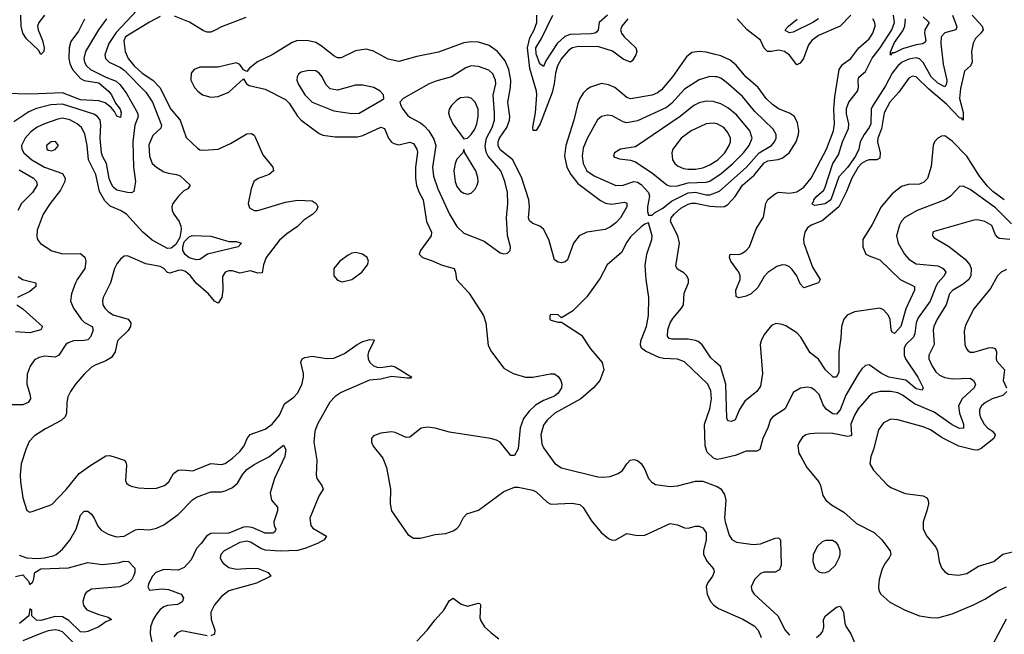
# Model space of a CAD drawing. Header units: inches. Extents: x 1682530 to 1839546, y 640742 to 791647.
# Tile 315 of 656: x 1736153 to 1741598, y 715228 to 718625. Entities that reach past the tile are written whole.
import ezdxf

# ---------------------------------------------------------------- set-up
doc = ezdxf.new("R2010")
doc.units = ezdxf.units.IN
doc.header["$MEASUREMENT"] = 0
doc.layers.add('B7731', color=7, linetype='Continuous')
doc.layers.add('B7741', color=7, linetype='Continuous')

msp = doc.modelspace()

# ---------------------------------------------------------------- linework, layer by layer
at = {"layer": 'B7731', "color": 5}
for points, elevation in [([(1736802.1, 718677.9), (1736686, 718554), (1736645.6, 718494.4), (1736623.3, 718430), (1736627.1, 718410), (1736648.4, 718390), (1736710, 718361.8), (1736730, 718346.8), (1736850, 718223.7), (1736888.2, 718170), (1736937.4, 718042.6), (1736934.3, 718025.7), (1736890, 717984.4), (1736866.7, 717933.3), (1736870, 717870.8), (1736884.9, 717830), (1736909.4, 717809.4), (1736950, 717784.9), (1736976.2, 717776.2), (1737020.5, 717770), (1737041.4, 717761.4), (1737095.3, 717710), (1737082, 717690), (1737061, 717679), (1737031.3, 717650), (1737000.8, 717610), (1736994.9, 717590), (1736996.9, 717570), (1737006.2, 717550), (1737035.5, 717510), (1737044.6, 717484.6), (1737045.7, 717465.7), (1737038.1, 717421.9), (1737017.2, 717382.8), (1736990, 717362.9), (1736970, 717360.4), (1736885.6, 717405.6), (1736832.9, 717452.9), (1736743.5, 717550), (1736711.3, 717571.3), (1736653.8, 717593.8), (1736624.6, 717624.6), (1736594.9, 717674.9), (1736573.6, 717770), (1736533.8, 717850), (1736526.5, 717930), (1736513.4, 717993.4), (1736494, 718030), (1736470.7, 718050), (1736430, 718071.1), (1736390, 718080.3), (1736364.2, 718075.8), (1736290, 718050.4), (1736249.4, 718030.6), (1736214.3, 718005.7), (1736183, 717970), (1736163.2, 717930), (1736164.2, 717910), (1736176.6, 717890), (1736219.8, 717850), (1736290.1, 717810.1), (1736390, 717774.4), (1736405.3, 717750), (1736402.8, 717730), (1736378, 717682), (1736320.8, 717610), (1736283.2, 717550), (1736250, 717461.2), (1736247.3, 717427.3), (1736252, 717410), (1736268.3, 717388.3), (1736330, 717347.4), (1736391.4, 717331.4), (1736490, 717333.6), (1736513.3, 717313.3), (1736519.7, 717290), (1736514.2, 717250), (1736470.2, 717190), (1736461.3, 717170), (1736439.6, 717110), (1736434.6, 717070), (1736451.3, 717030), (1736492.8, 716970), (1736512, 716952), (1736554.4, 716930), (1736560.2, 716910), (1736545.7, 716874.3), (1736530, 716856.2), (1736510, 716851.3), (1736450, 716849.9), (1736420.5, 716839.5), (1736407.7, 716830), (1736370, 716771.6), (1736350, 716760.2), (1736290, 716765.3), (1736261.2, 716758.8), (1736235.2, 716744.8), (1736210.2, 716709.8), (1736194.1, 716665.9), (1736192.8, 716610), (1736211.1, 716550), (1736212.9, 716530), (1736200.8, 716510), (1736170, 716496.7), (1736090, 716496.8)], 560), ([(1736930, 718642.2), (1736870, 718612.2), (1736739, 718530), (1736728.1, 718508.1), (1736736.1, 718450), (1736753.7, 718410), (1736786.1, 718370), (1736830.8, 718330), (1736890, 718290), (1736927.9, 718250), (1736989.2, 718130), (1737040.7, 718070), (1737074.5, 717974.5), (1737135.5, 717915.5), (1737150, 717906.3), (1737170, 717904.4), (1737250, 717910.2), (1737319.5, 717940.5), (1737410, 717994.2), (1737435.5, 717995.5), (1737450, 717986.4), (1737456, 717976), (1737498, 717878), (1737553.7, 717810), (1737555.8, 717790), (1737533.4, 717770), (1737472, 717748), (1737448.7, 717730), (1737433.1, 717690), (1737416.4, 717610), (1737424.8, 717584.8), (1737450, 717570.4), (1737470, 717570.3), (1737623.7, 717616.3), (1737690, 717628), (1737770, 717623.8), (1737793.2, 717610), (1737802, 717590), (1737794.2, 717570), (1737774.8, 717550), (1737723.8, 717516.2), (1737690, 717482.9), (1737630, 717442.1), (1737590, 717405.6), (1737516.9, 717310), (1737502, 717270), (1737494.2, 717225.8), (1737470, 717224.9), (1737430, 717237.9), (1737370, 717225), (1737330, 717237.5), (1737310, 717237.8), (1737289.1, 717230), (1737274.9, 717205.1), (1737276.8, 717130), (1737270.8, 717090), (1737250, 717058.3), (1737230, 717069.8), (1737196.3, 717110), (1737128.6, 717168.6), (1737097.1, 717210), (1737070, 717233.7), (1737050, 717240.4), (1737030, 717239.1), (1736983.7, 717223.7), (1736970, 717228.4), (1736949.9, 717249.9), (1736930, 717261), (1736850, 717275.3), (1736750, 717319.5), (1736730, 717318), (1736710, 717300.9), (1736690, 717275.1), (1736678, 717250), (1736655.6, 717170), (1736615.2, 717090), (1736610.2, 717070), (1736613.2, 717050), (1736623.9, 717030), (1736643.6, 717010), (1736670, 716993.2), (1736752.4, 716970), (1736767.7, 716950), (1736766.4, 716930), (1736752.5, 716907.5), (1736694.5, 716850), (1736680.9, 716790), (1736661.2, 716758.8), (1736630, 716739.3), (1736570, 716716.4), (1736550, 716704.4), (1736510, 716666.6), (1736461.1, 716610), (1736434, 716570), (1736419.9, 716540.1), (1736413.1, 716510), (1736412.4, 716450), (1736404.6, 716430), (1736382.4, 716410), (1736295.8, 716364.2), (1736234.7, 716325.3), (1736205.5, 716294.5), (1736186.4, 716250), (1736162, 716170), (1736156.5, 716110), (1736157, 716070), (1736170, 715982), (1736193, 715913), (1736210, 715903.8), (1736228, 715908), (1736330, 715946), (1736410, 716027.6), (1736482.8, 716117.2), (1736540.5, 716159.5), (1736630, 716213.6), (1736650, 716216.9), (1736670, 716211.4), (1736730.2, 716190.2), (1736739.2, 716179.2), (1736743.4, 716163.4), (1736738.8, 716078.8), (1736743.9, 716063.9), (1736754, 716054), (1736770, 716046.4), (1736810, 716038.4), (1736870, 716034), (1736910, 716036.5), (1736954.5, 716050), (1736977.7, 716070), (1737003.8, 716116.2), (1737030, 716134.7), (1737050, 716137.5), (1737110, 716131.3), (1737210, 716173), (1737270, 716167.1), (1737290, 716172.4), (1737330, 716200.7), (1737370, 716238.2), (1737393.7, 716270), (1737411.5, 716310), (1737427.5, 716332.5), (1737510, 716361.5), (1737550, 716388.7), (1737590, 716438.4), (1737618.3, 716501.7), (1737670, 716538.1), (1737690, 716560.6), (1737713.7, 716606.3), (1737722.1, 716650), (1737722.5, 716670), (1737708.1, 716731.9), (1737715.1, 716750), (1737730, 716758), (1737770, 716764.6), (1737850, 716752.1), (1737890, 716753.4), (1737950, 716780.2), (1738019.8, 716830), (1738050, 716846.3), (1738090, 716856.9), (1738110, 716855.5), (1738113.1, 716850), (1738082.6, 716790), (1738078.8, 716770), (1738080.2, 716750), (1738089.5, 716729.5), (1738110, 716712.3), (1738130, 716703.8), (1738150, 716702.2), (1738210, 716711.5), (1738230, 716707.1), (1738322, 716650), (1738315.6, 716644.4), (1738296.7, 716643.3), (1738210, 716653.2), (1738150, 716639.1), (1738087.4, 716632.6), (1737930, 716564.5), (1737897.9, 716542.1), (1737868.1, 716511.9), (1737799.5, 716390), (1737784.4, 716350), (1737778.9, 716290), (1737796.1, 716190), (1737792.1, 716110), (1737796.9, 716090), (1737824.7, 716050), (1737831.6, 716030), (1737807.9, 715992.1), (1737757.6, 715870), (1737762.6, 715830), (1737774.8, 715814.8), (1737850.3, 715770), (1737836.5, 715750), (1737800.2, 715730), (1737730, 715701.4), (1737690, 715690.4), (1737592.7, 715687.3), (1737513.2, 715693.2), (1737490, 715700.5), (1737430, 715737.3), (1737410, 715743.2), (1737370, 715736.2), (1737284.2, 715690), (1737265.7, 715670), (1737262.6, 715650), (1737270.3, 715630), (1737279.6, 715619.6), (1737310, 715597.5), (1737350, 715587.4), (1737430, 715593.7), (1737471.1, 715591.1), (1737526.8, 715570), (1737541, 715550), (1737462, 715510), (1737310, 715467.7), (1737270, 715437.3), (1737230.2, 715390), (1737210.2, 715350), (1737211.1, 715310), (1737231.8, 715250), (1737230, 715229.4), (1737210, 715218.7)], 580), ([(1736290.2, 718650), (1736258.4, 718610), (1736251.6, 718590), (1736255, 718570), (1736279.1, 718510), (1736287.7, 718470), (1736286, 718450), (1736270, 718432), (1736256.3, 718456.3), (1736190, 718519.5), (1736170, 718549.8), (1736160.3, 718590), (1736159.1, 718650)], 480), ([(1737402.8, 718637.2), (1737270, 718585.1), (1737230, 718564.5), (1737210, 718556.9), (1737190, 718556), (1737170, 718562.7), (1737091.4, 718611.4), (1737010, 718645)], 580), ([(1739516.4, 718630), (1739482.6, 718590), (1739475.9, 718570), (1739481, 718550), (1739495.4, 718530), (1739559.8, 718470), (1739566.2, 718450), (1739559.7, 718430), (1739541.2, 718398.8), (1739530, 718389.9), (1739490, 718407.7), (1739431.1, 718451.1), (1739356, 718476), (1739242.6, 718477.4), (1739210.4, 718469.6), (1739190, 718456), (1739150, 718411.1), (1739127, 718370), (1739115.7, 718330), (1739109.3, 718270), (1739098.1, 718221.9), (1739031.9, 718050), (1739010, 718012.6), (1738992.7, 718012.7), (1738991, 718031), (1739005.3, 718110), (1739013.1, 718210), (1739011, 718230), (1738974.5, 718354.5), (1738961.2, 718470), (1738974.4, 718525.6), (1738997.9, 718570), (1739012.3, 718610), (1739013.6, 718650)], 580), ([(1739403.5, 718650), (1739357.4, 718610), (1739351.2, 718568.8), (1739343, 718557), (1739333.4, 718550), (1739313.9, 718546.1), (1739197.2, 718542.8), (1739167.3, 718532.7), (1739126.2, 718493.8), (1739062.2, 718397.8), (1739050, 718365.6), (1739030, 718381.7), (1739010, 718436.2), (1739007.5, 718470), (1739039.2, 718520.8), (1739101.5, 718650)], 560), ([(1736512.2, 718627.8), (1736477.7, 718562.3), (1736436, 718504), (1736426.2, 718470), (1736425.4, 718410), (1736430, 718382.4), (1736445.3, 718350), (1736490, 718299.9), (1736510, 718288.8), (1736590, 718275.5), (1736643.7, 718230), (1736660.5, 718210), (1736683.6, 718163.6), (1736709.2, 718130), (1736714.2, 718110), (1736710, 718083.7), (1736690, 718091.3), (1736677.6, 718117.6), (1736659.3, 718139.3), (1736625, 718165), (1736590, 718175.9), (1736490, 718182.9), (1736390, 718221.4), (1736212.9, 718212.9), (1736070, 718217.8)], 520), ([(1736633.5, 718630), (1736588.5, 718570), (1736517.3, 718450), (1736507, 718410), (1736511.1, 718390), (1736522.7, 718370), (1736544.6, 718350), (1736630, 718307.8), (1736685.8, 718285.8), (1736707.5, 718267.5), (1736741.5, 718221.5), (1736805.4, 718110), (1736807.9, 718090), (1736790, 718042), (1736778.4, 717950), (1736781.7, 717810), (1736793.5, 717730), (1736784.5, 717675.5), (1736771.5, 717668.5), (1736750.1, 717669.9), (1736690, 717682.8), (1736670, 717700.2), (1736658.9, 717718.9), (1736647.9, 717747.9), (1736633.9, 717830), (1736610.8, 717870), (1736605.6, 717890), (1736598.2, 717970), (1736602.3, 718042.3), (1736597.9, 718070), (1736584.2, 718090), (1736563.8, 718103.8), (1736390, 718158.3), (1736325.9, 718154.1), (1736245.9, 718134.1), (1736203.7, 718116.3), (1736120.1, 718059.9)], 540), ([(1740000, 718433.3), (1739950, 718446.4), (1739910, 718449.8), (1739870, 718443.9), (1739840.1, 718419.9), (1739762.8, 718310), (1739701.8, 718238.2), (1739679.8, 718220.2), (1739650, 718208), (1739530, 718186.9), (1739510, 718194.9), (1739444.2, 718250), (1739410, 718266), (1739370, 718272), (1739310, 718252.3), (1739290, 718239.8), (1739270, 718219.3), (1739250.1, 718189.9), (1739238.9, 718161.1), (1739217.3, 718070), (1739172.7, 717930), (1739165.7, 717870), (1739178.3, 717810), (1739200.4, 717770), (1739240.4, 717720.4), (1739365.7, 717625.7), (1739391.8, 717611.8), (1739425.8, 717605.8), (1739497.1, 717617.1), (1739511.2, 717611.2), (1739510.2, 717590.2), (1739475.3, 717530), (1739450, 717502.5), (1739420.4, 717479.6), (1739390, 717465.9), (1739289.5, 717450.5), (1739247.6, 717430), (1739215.5, 717390), (1739181.6, 717298.4), (1739170, 717286.9), (1739150, 717281.1), (1739130, 717284), (1739110, 717298.4), (1739078.7, 717410), (1739050, 717466.9), (1739030, 717483.5), (1738990, 717497.8), (1738972.6, 717512.6), (1738965.9, 717530), (1738972.5, 717590), (1738967.9, 717630), (1738930.3, 717750), (1738879.6, 717850), (1738810, 717906.1), (1738798.5, 717930), (1738798.9, 717950), (1738806.1, 717970), (1738846.7, 718030), (1738862.5, 718070), (1738864.1, 718090), (1738852.9, 718170), (1738867.5, 718250), (1738868.3, 718290), (1738858.4, 718350), (1738837, 718397), (1738796.3, 718450), (1738750, 718481.7), (1738690, 718500.2), (1738650, 718502), (1738610, 718496.5), (1738470, 718445.7), (1738350, 718422.3), (1738250, 718393.3), (1738190, 718407.5), (1738110, 718451.6), (1738070, 718461.4), (1738010, 718453.3), (1737930, 718413.6), (1737910, 718415), (1737890, 718425), (1737820.6, 718480.6), (1737790, 718498.7), (1737750, 718509.1), (1737690.1, 718509.9), (1737660.4, 718499.6), (1737550, 718430.5), (1737468.1, 718391.9), (1737423.5, 718356.5), (1737410, 718338.4), (1737390, 718348.7), (1737370, 718377.3), (1737350, 718387.1), (1737250, 718362.3), (1737150, 718362), (1737118, 718350), (1737102.2, 718330), (1737099.8, 718290), (1737120.1, 718250), (1737137.7, 718230), (1737164.4, 718210), (1737210, 718197.3), (1737250, 718201.2), (1737310, 718224.8), (1737390, 718298.8), (1737407, 718270), (1737421.4, 718261.4), (1737510, 718241.1), (1737623.5, 718183.5), (1737643.6, 718163.6), (1737690, 718091), (1737709.3, 718069.3), (1737810, 717996.1), (1737830, 717987.6), (1737897.3, 717977.3), (1738021.9, 717978.1), (1738050, 717984.7), (1738150.7, 718030.7), (1738170, 718024.4), (1738191.7, 717970), (1738208.7, 717948.7), (1738221.5, 717941.5), (1738250, 717933.6), (1738310, 717948.7), (1738330, 717941.5), (1738350.1, 717910.1), (1738352.3, 717892.3), (1738341.7, 717810), (1738341.7, 717750), (1738348.1, 717708.1), (1738361.3, 717670), (1738384.6, 717630), (1738401.9, 717510), (1738430.9, 717450), (1738429.2, 717430), (1738370.4, 717350), (1738362.8, 717330), (1738365.5, 717325.5), (1738381, 717310), (1738430, 717294.9), (1738488.5, 717268.5), (1738555.6, 717250), (1738563.6, 717230), (1738569.1, 717190), (1738636, 717116), (1738717.7, 716990), (1738730.2, 716950), (1738743.6, 716823.6), (1738762, 716790), (1738830, 716699.5), (1738881.6, 716670), (1738950.1, 716650.1), (1738990, 716648.9), (1739088.1, 716668.1), (1739110, 716667.7), (1739130, 716653.7), (1739145.5, 716630), (1739151.9, 716610), (1739148.6, 716590), (1739130, 716560.9), (1739110, 716544.5), (1739050, 716520.8), (1739006, 716494), (1738970, 716460.9), (1738939, 716421), (1738920.3, 716370), (1738910, 716252.3), (1738890, 716215.8), (1738870, 716216.9), (1738810, 716289.8), (1738790, 716300.6), (1738756, 716310), (1738530, 716345), (1738450, 716368.1), (1738407.7, 716372.3), (1738373.4, 716366.6), (1738310, 716318.3), (1738290, 716316.4), (1738230, 716343), (1738210, 716346.3), (1738150, 716339.7), (1738110, 716324.5), (1738099.5, 716310), (1738098.7, 716290), (1738108.3, 716268.3), (1738161, 716201), (1738180.8, 716150), (1738203.8, 716030), (1738202.2, 715950), (1738210, 715910.7), (1738300, 715780), (1738330, 715760.2), (1738370, 715760.2), (1738450, 715778.9), (1738510, 715786), (1738550, 715799.3), (1738570, 715812.4), (1738585, 715830), (1738606.8, 715873.2), (1738625.8, 715894.2), (1738690, 715913.6), (1738830, 716016.9), (1738890, 716041.8), (1738910, 716042), (1738990, 716024), (1739010, 716015.2), (1739070, 715958.9), (1739090, 715947.2), (1739206.7, 715953.3), (1739250, 715945.7), (1739269.2, 715929.2), (1739315.5, 715855.5), (1739368.7, 715790), (1739410, 715757.6), (1739430, 715748.5), (1739450, 715750.4), (1739510, 715785.3), (1739570, 715773.7), (1739610, 715776), (1739750, 715839.6), (1739790, 715832.9), (1739830, 715815.6), (1739850, 715814.3), (1739890, 715824.9), (1739910, 715824.9), (1739930, 715816), (1739948.8, 715788.8), (1739950.1, 715750.1), (1739934.5, 715690), (1739935.1, 715670), (1739954.8, 715630), (1739989.2, 715590), (1739993.6, 715573.6), (1739983.5, 715550), (1739955.8, 715510), (1739950.2, 715490), (1739955, 715450), (1739973.8, 715410), (1739990, 715390.1), (1740000, 715382.8)], 620), ([(1740000, 718309.7), (1739970, 718311.3), (1739910, 718291.9), (1739830, 718240.5), (1739757.3, 718162.7), (1739730, 718140.4), (1739570, 718067), (1739510, 718055.9), (1739490, 718060.6), (1739430, 718093), (1739402.8, 718097.2), (1739370.1, 718089.9), (1739349, 718071), (1739290.9, 717969.1), (1739270, 717915.6), (1739264.1, 717870), (1739269.6, 717830), (1739290.1, 717790), (1739330, 717762), (1739450, 717708.9), (1739490, 717710.1), (1739550, 717731.5), (1739570, 717726.8), (1739590, 717714.6), (1739630.6, 717670), (1739635.5, 717650), (1739625, 717590), (1739625.6, 717565.6), (1739630, 717544.7), (1739650, 717544.9), (1739663.1, 717556.9), (1739710, 717583.3), (1739758.5, 717621.5), (1739850, 717668.2), (1739890, 717672.1), (1739950, 717656.6), (1739970, 717657.6), (1740000, 717669)], 640), ([(1740000, 718169.4), (1739990, 718172.6), (1739950, 718174.5), (1739910, 718165.3), (1739880.7, 718150), (1739805.7, 718090), (1739557.7, 717922.3), (1739476, 717910), (1739442, 717890), (1739437.3, 717870), (1739444.8, 717864.8), (1739470, 717856.4), (1739530, 717849.2), (1739558.7, 717838.7), (1739655, 717775), (1739732.2, 717712.2), (1739750, 717704.7), (1739790, 717706.9), (1739850, 717724), (1739950, 717727.3), (1739970, 717733.3), (1740000, 717753.4)], 660), ([(1740000, 718051.8), (1739990, 718053.7), (1739950, 718049.8), (1739866.7, 718010), (1739811.2, 717970), (1739765.6, 717910), (1739759.3, 717890), (1739763.9, 717850), (1739776.1, 717830), (1739795.4, 717815.4), (1739823.3, 717803.3), (1739850, 717799.1), (1739890, 717798.6), (1739930, 717805.7), (1739970, 717822.4), (1740000, 717841.6)], 680), ([(1736150, 717795), (1736228.7, 717748.7), (1736246.9, 717730), (1736249, 717710), (1736223.3, 717670), (1736163.3, 717610), (1736142.9, 717570)], 540), ([(1740000, 716733.6), (1739975.5, 716755.5), (1739927.5, 716827.5), (1739905.6, 716845.6), (1739890, 716852.8), (1739850, 716859.4), (1739758.6, 716858.6), (1739743.9, 716863.9), (1739735.5, 716875.5), (1739737.3, 716910), (1739750.5, 716950), (1739765.7, 716974.3), (1739813.3, 717030), (1739823.5, 717050), (1739827.3, 717112.7), (1739851.2, 717170), (1739851.1, 717190), (1739842.6, 717210), (1739826.3, 717226.3), (1739790, 717245.7), (1739782.1, 717262.1), (1739801.3, 717390), (1739792.5, 717430), (1739751.9, 717510), (1739755.4, 717530), (1739771.6, 717550), (1739810, 717582.5), (1739850, 717606.3), (1739870, 717611.9), (1739890, 717611.5), (1739970, 717594), (1740000, 717592)], 620), ([(1740000, 716198), (1739990, 716200.9), (1739955.4, 716235.4), (1739944.7, 716270), (1739940.5, 716390), (1739970, 716474.4), (1739979.3, 716530), (1739974.5, 716574.5), (1739958, 716610), (1739830, 716733.7), (1739790, 716748.5), (1739712.6, 716752.6), (1739690, 716758.8), (1739613.2, 716793.2), (1739592.1, 716810), (1739585.9, 716825.9), (1739587.8, 716850), (1739619.8, 716930), (1739629.8, 716990), (1739632.1, 717090), (1739617.8, 717190), (1739612.8, 717267.2), (1739621.1, 717330), (1739649.6, 717410), (1739651.1, 717430), (1739630, 717502), (1739610, 717495.1), (1739590, 717479.7), (1739530, 717424.2), (1739510, 717396.2), (1739481.7, 717338.3), (1739402, 717270), (1739363.5, 717196.5), (1739290, 717094), (1739210, 717013.2), (1739150, 716978), (1739130, 716994), (1739090, 716995.3), (1739084.7, 716990), (1739084.7, 716970), (1739090, 716964.7), (1739130, 716954), (1739150, 716954), (1739260.8, 716880.8), (1739310, 716805.5), (1739374.6, 716730), (1739382.7, 716690), (1739361.5, 716630), (1739326.5, 716590), (1739255.6, 716530), (1739112.1, 716450), (1739070, 716412.4), (1739050, 716383.5), (1739034.8, 716330), (1739040.5, 716280.5), (1739050, 716258.7), (1739112.3, 716172.3), (1739150, 716147.6), (1739350, 716099), (1739383.1, 716096.9), (1739418.9, 716101.1), (1739463.5, 716116.5), (1739486.5, 716133.5), (1739510, 716170.5), (1739529.5, 716190), (1739550, 716194), (1739570, 716188.2), (1739590, 716172.7), (1739610, 716139.1), (1739630.3, 716090), (1739649.3, 716069.3), (1739670, 716056), (1739750, 716044.2), (1739791.4, 716048.6), (1739890, 716074), (1739930, 716074.9), (1740000, 716048)], 640), ([(1736144.8, 717204.8), (1736168.6, 717188.6), (1736242, 717170), (1736242.3, 717150), (1736210, 717122.2), (1736141.3, 717090)], 540), ([(1736137.1, 717050), (1736170, 717027.6), (1736279.3, 716930), (1736270.7, 716910), (1736210, 716894.6), (1736130, 716900.7)], 540), ([(1736150, 715665.4), (1736193, 715650), (1736250, 715647.4), (1736290, 715650.2), (1736337.9, 715662.1), (1736355.6, 715670), (1736390, 715698), (1736430, 715748.9), (1736465, 715810), (1736490, 715886), (1736510, 715907.7), (1736530, 715907.9), (1736550, 715891.6), (1736564.8, 715870), (1736585, 715825), (1736604.4, 715804.4), (1736641.5, 715781.5), (1736686.8, 715766.8), (1736730, 715770.2), (1736793.8, 715806.2), (1736810, 715809.3), (1736870, 715805), (1736910, 715814.6), (1736950, 715832.6), (1737029, 715890), (1737108.1, 715971.9), (1737130, 715986.7), (1737210, 716015.5), (1737270, 716015.1), (1737290, 716020.1), (1737330, 716039.8), (1737356.7, 716063.3), (1737387.2, 716112.8), (1737410, 716138.9), (1737450, 716165.7), (1737531.7, 716208.3), (1737612.7, 716272.7), (1737625.5, 716250), (1737619, 716210), (1737562.2, 716090), (1737537.6, 716010), (1737546.4, 715970), (1737579.3, 715930), (1737578.9, 715910), (1737558.5, 715850), (1737560.3, 715830), (1737570.4, 715810), (1737564.9, 715795.1), (1737552.2, 715787.8), (1737510, 715786.3), (1737438.1, 715818.1), (1737410, 715822.9), (1737390, 715820.3), (1737310, 715787.9), (1737210, 715786), (1737186, 715770), (1737157.3, 715730), (1737130, 715702.2), (1737100.5, 715639.5), (1737062.7, 715597.3), (1737030, 715583.2), (1736950, 715586.1), (1736906.2, 715570), (1736888.4, 715550), (1736868.1, 715510), (1736861.8, 715490), (1736870, 715472.7), (1736939.5, 715479.5), (1736976, 715476), (1737045.5, 715450), (1737058.7, 715430), (1737053.7, 715410), (1737040.7, 715399.3), (1737026.5, 715393.5), (1736970, 715387.2), (1736950, 715379.5), (1736930, 715365), (1736910, 715339.8), (1736891.9, 715310), (1736876, 715270), (1736874.2, 715230), (1736885.1, 715174.9)], 560), ([(1736130, 715546.7), (1736170, 715557.1), (1736200.9, 715520.9), (1736210, 715503.7), (1736224.7, 715515.3), (1736230, 715527.3), (1736237.2, 715570), (1736270, 715590.6), (1736423.8, 715596.2), (1736530, 715625.6), (1736610, 715613.7), (1736697.7, 715622.3), (1736731.7, 715631.7), (1736754, 715630), (1736790, 715594), (1736790.5, 715570.5), (1736782, 715550), (1736772.7, 715530), (1736752, 715510), (1736706, 715490), (1736550, 715478.3), (1736520.8, 715459.2), (1736512.7, 715447.3), (1736502.1, 715410), (1736506.6, 715386.6), (1736523.8, 715363.8), (1736590, 715337), (1736642.7, 715322.7), (1736660.4, 715310), (1736630, 715296.4), (1736591.4, 715270), (1736530, 715243.1), (1736510, 715239.1), (1736490, 715241.9), (1736424.5, 715304.5), (1736390, 715323.7), (1736350, 715325.9), (1736270, 715305.2), (1736246.8, 715306.8), (1736219.7, 715330), (1736219.3, 715359.3), (1736210, 715368.7), (1736202.8, 715330), (1736152.3, 715287.7)], 540), ([(1738349.3, 715190.7), (1738406, 715250), (1738450, 715308.4), (1738499.5, 715360.5), (1738530, 715414), (1738550, 715427), (1738594.7, 715394.7), (1738630, 715382.8), (1738690, 715400.4), (1738697.7, 715397.7), (1738701.6, 715390), (1738698.3, 715318.3), (1738702.9, 715302.9), (1738724.4, 715270), (1738757.6, 715237.6), (1738803.3, 715203.3)], 580), ([(1736450, 715181.6), (1736390, 715241.5), (1736370, 715249.8), (1736350, 715251.9), (1736310, 715246.3), (1736270, 715233), (1736170, 715192.3)], 560), ([(1737190, 715219.1), (1737050, 715247.9), (1737023.4, 715236.6), (1737005.3, 715214.7)], 580)]:
    msp.add_lwpolyline(points, dxfattribs=dict(at, elevation=elevation))
for points, elevation in [([(1738650, 718369.8), (1738621.1, 718358.9), (1738541.3, 718310), (1738454.6, 718285.4), (1738417.6, 718270), (1738273.4, 718190), (1738255.5, 718170), (1738260.3, 718150), (1738271.7, 718130), (1738297.6, 718097.6), (1738310, 718086), (1738370, 718054.2), (1738390, 718038.2), (1738415.3, 718010), (1738444.1, 717964.1), (1738454.6, 717930), (1738435.9, 717810), (1738441.1, 717761.1), (1738465.9, 717690), (1738530, 717550.3), (1738570, 717482.7), (1738610, 717444.4), (1738721.4, 717401.4), (1738810, 717336.3), (1738830, 717330.7), (1738850, 717334.8), (1738865.2, 717350), (1738866.6, 717370), (1738851.6, 717431.6), (1738848.6, 717468.6), (1738845.6, 717530), (1738852.7, 717610), (1738850.5, 717670), (1738836.4, 717730), (1738813.8, 717790), (1738743.5, 717870), (1738733.3, 717893.3), (1738727.5, 717927.5), (1738735, 717970), (1738765.3, 718030), (1738778, 718070), (1738779.3, 718110), (1738771.7, 718208.3), (1738785.4, 718270), (1738785.2, 718290), (1738770, 718325.1), (1738746.8, 718346.8), (1738690, 718366.9)], 640), ([(1737750, 718344.8), (1737710, 718334.5), (1737695.6, 718324.4), (1737687.2, 718310), (1737686.5, 718290), (1737692.6, 718270), (1737729.3, 718210), (1737770, 718168.4), (1737890, 718120.7), (1737990, 718106.8), (1738030, 718108.7), (1738157.3, 718182.7), (1738166.6, 718190), (1738165.1, 718210), (1738145.6, 718230), (1738112.3, 718250), (1738050, 718263.5), (1738010, 718262.8), (1737910, 718236.5), (1737870, 718243.5), (1737846.7, 718266.7), (1737825.3, 718310), (1737810, 718329.7), (1737790, 718341.8)], 640), ([(1738630, 718197.7), (1738590, 718192.5), (1738570, 718179.8), (1738540.9, 718150), (1738529, 718130), (1738524.9, 718110), (1738529.2, 718090), (1738548.4, 718050), (1738610, 717966), (1738630, 717970.3), (1738650, 717990.2), (1738670, 718020.8), (1738681.3, 718050), (1738689.3, 718090), (1738688.1, 718130), (1738671.3, 718170), (1738650, 718190.7)], 660), ([(1736351.8, 717951.8), (1736328, 717950), (1736302, 717930), (1736303.2, 717910), (1736310, 717904.5), (1736330, 717901.2), (1736350, 717907.7), (1736367.3, 717930)], 580), ([(1738610, 717908), (1738604, 717890), (1738570, 717855.1), (1738560.6, 717830), (1738554.3, 717790), (1738561.2, 717730), (1738570, 717702.6), (1738590, 717677.8), (1738610, 717665.8), (1738630, 717661.2), (1738650, 717665.5), (1738672.2, 717687.8), (1738683.5, 717710), (1738688.6, 717730), (1738687.3, 717752.7), (1738676.2, 717790), (1738615.1, 717890)], 660), ([(1737130, 717297.4), (1737089.4, 717309.4), (1737067.3, 717327.3), (1737056, 717350), (1737055.8, 717370), (1737063.5, 717396.5), (1737090, 717424.1), (1737107.2, 717432.8), (1737210, 717428.1), (1737310, 717399.3), (1737350, 717399.1), (1737380.5, 717390), (1737362, 717370), (1737191.5, 717328.5), (1737150, 717299.3)], 560), ([(1738010, 717338), (1737990, 717334.5), (1737970, 717324.5), (1737923, 717290), (1737890.6, 717250), (1737890.6, 717210), (1737910, 717184.9), (1737935.5, 717175.5), (1737990, 717188.7), (1738045.2, 717230), (1738077.2, 717270), (1738081.2, 717290), (1738074, 717310), (1738048, 717330)], 620)]:
    msp.add_lwpolyline(points, close=True, dxfattribs=dict(at, elevation=elevation))
at = {"layer": 'B7741', "color": 5}
for points, elevation in [([(1741420.5, 718650), (1741475.3, 718590), (1741481.3, 718570), (1741468.8, 718550), (1741439.6, 718520.4), (1741425.3, 718494.7), (1741417.4, 718450), (1741419.8, 718390), (1741410.4, 718369.6), (1741378.8, 718341.2), (1741354.9, 718245.1), (1741349.8, 718190), (1741371.4, 718111.4), (1741370.2, 718070), (1741361, 718081), (1741350, 718083), (1741278.6, 718158.6), (1741180.5, 718240.5), (1741110, 718309.8), (1741090, 718313.3), (1741070, 718302.8), (1741015.3, 718224.7), (1740964.8, 718170), (1740934.6, 718110), (1740918.3, 718021.7), (1740898.9, 717970), (1740896.8, 717950), (1740911.2, 717888.8), (1740910, 717859.7), (1740893.4, 717850), (1740850, 717850.3), (1740834.1, 717845.9), (1740808.4, 717830), (1740789.8, 717810), (1740755.5, 717750), (1740725.1, 717674.9), (1740682.1, 717590), (1740590, 717513.9), (1740530.7, 717489.3), (1740510, 717475.1), (1740495.8, 717450), (1740487.4, 717412.6), (1740489.6, 717390), (1740537.1, 717257.1), (1740579.7, 717190), (1740570.4, 717170), (1740490, 717142.6), (1740470, 717166), (1740449.9, 717210), (1740425.1, 717245.1), (1740410, 717259.1), (1740390, 717269.1), (1740370, 717270.6), (1740339.7, 717260.3), (1740290, 717228.2), (1740270, 717206.3), (1740234.5, 717145.5), (1740198, 717110), (1740170, 717097), (1740130, 717087), (1740115.2, 717095.2), (1740112.8, 717130), (1740138.1, 717190), (1740138, 717210), (1740130.6, 717230), (1740086, 717290), (1740078.7, 717310), (1740082.9, 717330), (1740130, 717327.3), (1740146.7, 717333.3), (1740171.4, 717348.6), (1740189.2, 717370), (1740225.2, 717470), (1740266.2, 717533.8), (1740279.9, 717610), (1740290, 717630.9), (1740330, 717661.7), (1740350, 717671.5), (1740410, 717666.9), (1740450, 717673.9), (1740490, 717700.1), (1740529.4, 717750), (1740614.2, 717910), (1740653, 718010), (1740658.2, 718050), (1740655.8, 718130), (1740660.5, 718199.5), (1740684.7, 718350), (1740703.4, 718376.6), (1740748.8, 718410), (1740793.8, 718470), (1740850, 718519.7), (1740870.5, 718550), (1740884.8, 718590), (1740882, 718610), (1740870.7, 718630)], 580), ([(1740750, 718649.8), (1740690.1, 718589.9), (1740570, 718537.8), (1740532.8, 718510), (1740514.7, 718485.3), (1740486.7, 718410), (1740470, 718384.6), (1740450, 718376.2), (1740409.6, 718429.6), (1740382.3, 718450), (1740350, 718457.1), (1740310, 718449.4), (1740288.7, 718450), (1740270, 718467.7), (1740250, 718511.6), (1740176, 718570), (1740120.3, 718630)], 580), ([(1741312.4, 718650), (1741334.9, 718585.1), (1741330.1, 718569.9), (1741270, 718551.7), (1741249.6, 718530), (1741246.4, 718493.6), (1741259.6, 718379.6), (1741279.4, 718290), (1741278.7, 718270), (1741270, 718254), (1741230, 718274.7), (1741193.1, 718310), (1741150, 718389.2), (1741130, 718408.9), (1741110, 718413.8), (1741070, 718407.3), (1741034, 718390), (1741010, 718370.3), (1740977.9, 718330), (1740940.3, 718259.7), (1740870, 718146.7), (1740862.3, 718130), (1740859.3, 718050), (1740851.2, 718030), (1740822.2, 717990), (1740800.4, 717950), (1740793.1, 717910), (1740775.5, 717870), (1740730, 717808.6), (1740683, 717757), (1740638.3, 717630), (1740607.8, 717607.8), (1740550, 717598.7), (1740541.1, 717601.1), (1740534.5, 717610), (1740542.3, 717617.7), (1740545.3, 717630), (1740560.8, 717650), (1740598.6, 717681.4), (1740606.1, 717693.9), (1740649.5, 717830), (1740681.1, 717878.9), (1740703.3, 717950), (1740736.2, 718023.8), (1740739.1, 718050), (1740725.2, 718105.2), (1740725.8, 718134.2), (1740739, 718170), (1740785.6, 718230), (1740792.2, 718250), (1740789.9, 718290), (1740793.4, 718306.6), (1740830, 718339.5), (1740867.4, 718412.6), (1740911.5, 718470), (1740976.6, 718570), (1740990.6, 718610), (1740985.9, 718650)], 560), ([(1741150, 718641.7), (1741183.2, 718610), (1741159, 718570), (1741156.9, 718550), (1741163.5, 718510), (1741159.8, 718500.2), (1741148.3, 718491.7), (1741110, 718486.9), (1741035.5, 718464.5), (1740990, 718442.2), (1740978, 718442), (1740968.8, 718428.8), (1740968.3, 718448.3), (1740990, 718498.5), (1741036.9, 718563.1), (1741047.1, 718590), (1741051.7, 718630)], 540), ([(1740570.1, 718629.9), (1740538.6, 718610), (1740430, 718556.8), (1740410, 718552.8), (1740390, 718563.7), (1740386.3, 718570), (1740404.2, 718590), (1740452.7, 718627.3)], 560), ([(1740000, 717592), (1740030, 717590.1), (1740050, 717592.3), (1740070, 717603), (1740110, 717647.3), (1740150.8, 717710), (1740214.9, 717765.1), (1740270, 717834.8), (1740290, 717845.8), (1740347.4, 717852.6), (1740370, 717860.1), (1740408.6, 717890), (1740447.5, 717950), (1740460.5, 717990), (1740461.4, 718010), (1740455.2, 718055.2), (1740437.8, 718090), (1740409.4, 718109.4), (1740350, 718132.7), (1740315.8, 718155.8), (1740282, 718190), (1740236.3, 718250), (1740169.6, 718309.6), (1740114.5, 718374.5), (1740081.5, 718401.5), (1740030, 718425.4), (1740000, 718433.3)], 620), ([(1740000, 717669), (1740022.5, 717677.5), (1740170, 717808.8), (1740241.9, 717890), (1740309.9, 717930), (1740328, 717950), (1740336.4, 717970), (1740336.7, 717990), (1740320.1, 718020.1), (1740217.6, 718117.6), (1740150, 718199.9), (1740060.4, 718280.4), (1740030, 718301.4), (1740010, 718309.1), (1740000, 718309.7)], 640), ([(1740000, 717753.4), (1740030, 717773.5), (1740097.7, 717830), (1740155, 717890), (1740186.4, 717930), (1740203.2, 717970), (1740191.1, 718010), (1740118.2, 718098.2), (1740070, 718138.1), (1740030, 718159.9), (1740000, 718169.4)], 660), ([(1740000, 717841.6), (1740013, 717850), (1740052.5, 717890), (1740077.3, 717930), (1740083.4, 717950), (1740083.2, 717970), (1740070, 718002.3), (1740046.4, 718030), (1740010, 718049.8), (1740000, 718051.8)], 680), ([(1741598.1, 717630), (1741535.2, 717675.2), (1741504.8, 717704.8), (1741461.1, 717761.1), (1741391.1, 717870), (1741310, 717953), (1741270, 717983.1), (1741250, 717981), (1741230.4, 717970), (1741211.7, 717950), (1741203.9, 717930), (1741193.8, 717813.8), (1741172.7, 717747.3), (1741153.1, 717726.9), (1741130, 717716.5), (1741066.5, 717713.5), (1741030, 717703.7), (1740978, 717662), (1740917, 717590), (1740867.2, 717492.8), (1740816.5, 717410), (1740815.5, 717370), (1740832, 717330), (1740850, 717319.2), (1740910, 717298.5), (1741022.7, 717190), (1741102, 717150), (1741101.1, 717130), (1741052.9, 717027.1), (1741025.1, 716930), (1740990, 716891.1), (1740978.5, 716898.5), (1740971.8, 716911.8), (1740967.1, 716967.1), (1740957.2, 716990), (1740930, 717021.5), (1740910, 717030.6), (1740770, 717010.5), (1740728.7, 716991.3), (1740710, 716969.7), (1740697.4, 716930), (1740694, 716866), (1740682.5, 716790), (1740682.4, 716677.6), (1740670, 716649.8), (1740651.2, 716648.8), (1740610, 716690.6), (1740570, 716749), (1740523.9, 716783.9), (1740473.4, 716870), (1740450, 716894.2), (1740390, 716933.5), (1740370, 716941.2), (1740334.5, 716945.5), (1740310, 716935.4), (1740270, 716884.7), (1740253, 716850), (1740248.6, 716830), (1740260.5, 716670), (1740250, 716599.6), (1740230.2, 716570), (1740162.7, 716517.3), (1740133.3, 716470), (1740110, 716413.3), (1740090, 716403.5), (1740070, 716408.6), (1740063.3, 716423.3), (1740058.1, 716610), (1740028.3, 716708.3), (1740000, 716733.6)], 620), ([(1741637.1, 717497.1), (1741550, 717584.7), (1741410, 717687.1), (1741370, 717705.7), (1741350, 717702.4), (1741300.9, 717650), (1741270.3, 717630), (1741115.8, 717570), (1741048.9, 717531.1), (1741030, 717511.2), (1741018.2, 717490), (1741002, 717430), (1741010.2, 717390), (1741045.6, 717330), (1741070, 717301.6), (1741110, 717275.5), (1741230, 717264.3), (1741260.6, 717250), (1741274.8, 717230), (1741266.1, 717210), (1741230.6, 717170), (1741219, 717150), (1741187.4, 717070), (1741121.9, 716978.1), (1741110.4, 716949.6), (1741103.7, 716890), (1741096.2, 716870), (1741054.1, 716830), (1741045, 716810), (1741044.2, 716770), (1741052.3, 716750), (1741119.3, 716650), (1741148.9, 716590), (1741143.5, 716576.5), (1741110, 716584.5), (1741052.9, 716632.9), (1740960.3, 716650), (1740918.8, 716670), (1740850, 716718.3), (1740830, 716713), (1740810, 716695.1), (1740790, 716665.3), (1740722.1, 716550), (1740690, 716468.7), (1740670, 716445.4), (1740650, 716446.9), (1740612.8, 716472.8), (1740596.3, 716496.3), (1740573.4, 716553.4), (1740550, 716578), (1740530, 716589.7), (1740510, 716593.5), (1740471.6, 716588.4), (1740430, 716564.5), (1740385.8, 716474.2), (1740317.3, 716430), (1740305.1, 716414.9), (1740290.3, 716370), (1740262.3, 716310), (1740246.7, 716250), (1740230, 716240.8), (1740170, 716239.8), (1740110, 716216.4), (1740030, 716197), (1740010, 716195.1), (1740000, 716198)], 640), ([(1741629.4, 717410.6), (1741570, 717416.2), (1741561.6, 717421.6), (1741550, 717435.1), (1741530, 717488.2), (1741490, 717510.6), (1741450, 717519.4), (1741430, 717517.7), (1741210, 717455.3), (1741202.6, 717450), (1741200.3, 717430), (1741210, 717418.7), (1741290, 717374), (1741381.3, 717301.3), (1741407.8, 717270), (1741415, 717250), (1741412.5, 717210), (1741401.6, 717190), (1741370, 717162.5), (1741311.4, 717128.6), (1741295, 717110), (1741276.3, 717050), (1741225.9, 716970), (1741208.4, 716930), (1741204.5, 716910), (1741210.9, 716830), (1741181.1, 716770), (1741181.4, 716750), (1741198.5, 716710), (1741219, 716679), (1741240.5, 716660.5), (1741270, 716646.9), (1741310, 716640.4), (1741410, 716642.9), (1741427.7, 716630), (1741439.6, 716610), (1741431.4, 716590), (1741365.6, 716530), (1741345.5, 716490), (1741350.1, 716450), (1741372.3, 716390), (1741372.8, 716367.2), (1741350, 716365.6), (1741310, 716386.1), (1741210, 716456.7), (1741102.1, 716502.1), (1741035.4, 716550), (1741010, 716562.5), (1740970, 716569.9), (1740910.8, 716569.2), (1740870, 716558.4), (1740850, 716544.5), (1740790, 716474), (1740770, 716439.8), (1740750.1, 716390), (1740753.2, 716330), (1740750, 716325.6), (1740730, 716320.8), (1740650, 716337.2), (1740570, 716340.3), (1740523.1, 716336.9), (1740500.5, 716330), (1740482.7, 716317.3), (1740463.6, 716290), (1740456.9, 716270), (1740462.7, 716230), (1740472.6, 716210), (1740506.9, 716150), (1740572.9, 716070), (1740582, 716050), (1740594.5, 715994.5), (1740610.3, 715970), (1740642.8, 715942.8), (1740710, 715903.7), (1740780.2, 715840.2), (1740878, 715790), (1740920.5, 715750), (1740966.7, 715690), (1740970.4, 715670), (1740961.7, 715650), (1740938.7, 715621.3), (1740922, 715590), (1740906, 715530), (1740902.3, 715490), (1740904.2, 715470), (1740914.4, 715450), (1740964.8, 715404.8), (1741050, 715361.3), (1741130, 715330.2), (1741190, 715320.2), (1741230, 715319.2), (1741310, 715340.8), (1741428.4, 715390), (1741490, 715421.6), (1741566.3, 715470), (1741610, 715490.2)], 660), ([(1741610, 717244.8), (1741580.4, 717230), (1741560.3, 717210), (1741521, 717139), (1741430, 717027.6), (1741384, 716936), (1741376.7, 716903.3), (1741380.2, 716830), (1741386.3, 716810), (1741396.5, 716796.5), (1741410, 716788.1), (1741430, 716787), (1741510, 716810.9), (1741530, 716812.9), (1741547, 716807), (1741555.2, 716790), (1741552.9, 716750), (1741557.1, 716737.1), (1741598.3, 716690), (1741591.2, 716630), (1741609.5, 716590)], 680), ([(1741611.3, 716570), (1741590, 716548.3), (1741531.2, 716528.8), (1741493.4, 716510), (1741472, 716490), (1741461.4, 716470), (1741460.1, 716450), (1741465.5, 716430), (1741486.7, 716390), (1741505.2, 716370), (1741533.1, 716350), (1741547.8, 716330), (1741539.7, 716310), (1741470, 716255.1), (1741450, 716246.6), (1741427.6, 716247.6), (1741347.4, 716267.4), (1741254, 716314), (1741190, 716357.3), (1741150, 716375.6), (1741010, 716414.2), (1740970, 716416.8), (1740930, 716396), (1740902.1, 716357.9), (1740874.4, 716250), (1740859.6, 716210), (1740855.3, 716170), (1740874.9, 716134.9), (1740950, 716053.4), (1740970, 716039.3), (1741050, 716006.7), (1741150, 715993.6), (1741170, 715983.1), (1741177.2, 715970), (1741178.5, 715950), (1741170.1, 715910), (1741148.5, 715850), (1741148.7, 715808.7), (1741169.1, 715770), (1741220.2, 715710), (1741229.2, 715690), (1741238, 715630), (1741250, 715594.8), (1741270, 715573), (1741290, 715560.4), (1741344.9, 715555.1), (1741390, 715564.2), (1741455.9, 715604.1), (1741540.5, 715630), (1741590, 715670.2), (1741690, 715695.1)], 680), ([(1740000, 716048), (1740010, 716044.2), (1740030, 716031.8), (1740050, 716001.6), (1740057.3, 715970), (1740051.5, 715871.5), (1740054, 715850), (1740076.3, 715776.3), (1740091.2, 715751.2), (1740117.4, 715737.4), (1740210, 715724.6), (1740250, 715728.4), (1740330, 715759.6), (1740350, 715760.4), (1740360.4, 715750), (1740363.6, 715610), (1740355.5, 715584.5), (1740330, 715571.1), (1740270, 715572.3), (1740250, 715564.2), (1740215.8, 715530), (1740198.4, 715490), (1740201.6, 715470), (1740214.4, 715450), (1740345.5, 715330), (1740386.9, 715250), (1740410, 715223.6)], 640), ([(1740000, 715382.8), (1740017.4, 715370), (1740151.8, 715311.8), (1740214.3, 715274.3), (1740236.8, 715250), (1740253.1, 715210)], 620), ([(1740558.7, 715210), (1740583.5, 715230), (1740594, 715246), (1740599.8, 715270), (1740599.1, 715310), (1740609.6, 715330), (1740670, 715377.4), (1740690, 715383.8), (1740707.9, 715350), (1740716.1, 715290), (1740724, 715270), (1740748.6, 715230), (1740770, 715182.4)], 640), ([(1741607.6, 715312.4), (1741489.5, 715090.5)], 660)]:
    msp.add_lwpolyline(points, dxfattribs=dict(at, elevation=elevation))
at = {"layer": 'B7741', "color": 5, "elevation": 660}
msp.add_lwpolyline([(1740647.1, 715747.1), (1740610, 715747.1), (1740590, 715739.1), (1740565, 715715), (1740541.8, 715670), (1740538.6, 715630), (1740552.3, 715592.3), (1740572.8, 715572.8), (1740590, 715567.4), (1740610, 715568.9), (1740630, 715577.4), (1740664.4, 715610), (1740685.1, 715650), (1740689.8, 715670), (1740689.7, 715690), (1740679.8, 715719.8), (1740670, 715733.6)], close=True, dxfattribs=at)

doc.saveas('drawing.dxf')
